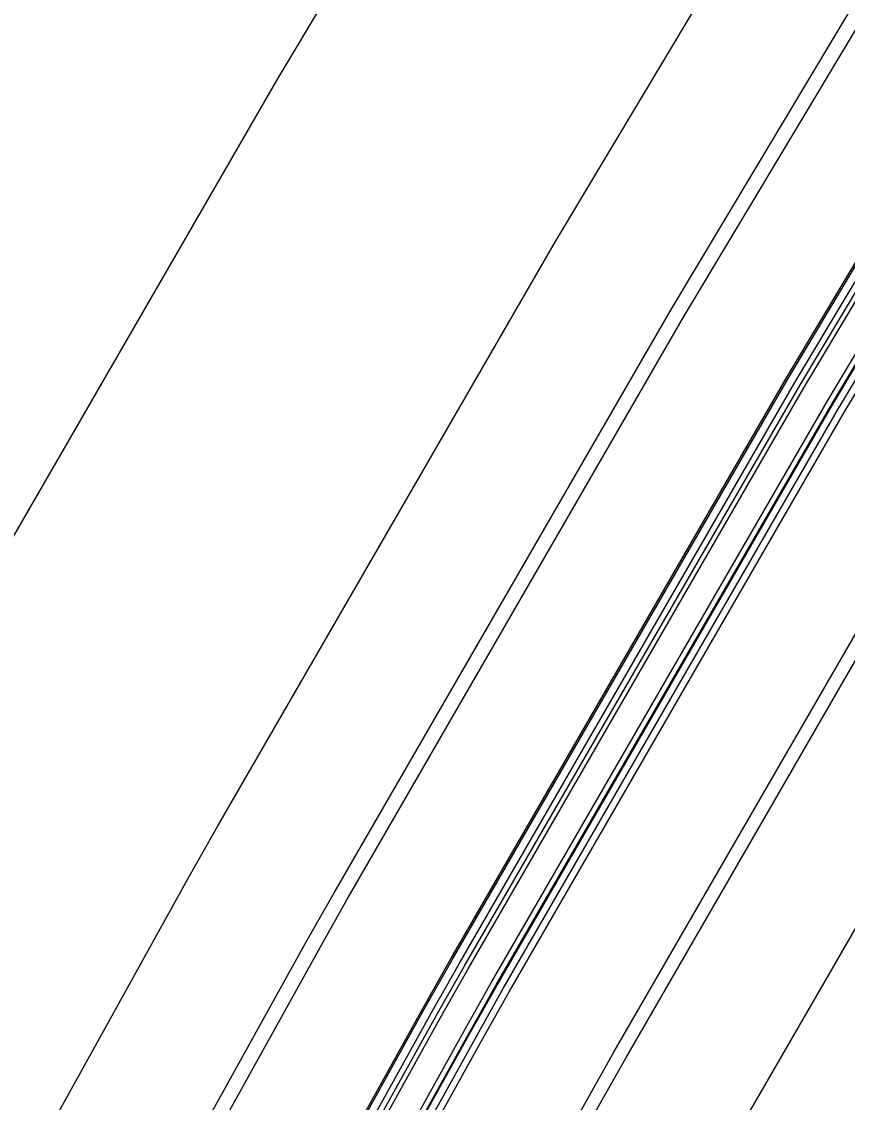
# Model space of a CAD drawing. Extents: x 1797478 to 1808916, y 246529 to 250952.
# Drawn here: x 1798161.58 to 1798192.36, y 250448.78 to 250489.07 of the extents above; entities that cross this region are included whole.
import ezdxf

# ---------------------------------------------------------------- set-up
doc = ezdxf.new("R2010")
doc.units = 0
for name, color, linetype in [('1', 7, 'Continuous'), ('DRAINAGE', 7, 'Continuous'), ('EDPV-LINE', 7, 'Continuous'), ('SHDR-UPAV', 7, 'Continuous')]:
    doc.layers.add(name, color=color, linetype=linetype)

msp = doc.modelspace()

# ---------------------------------------------------------------- linework, layer by layer
for points in [[(1798002.102, 250064.192), (1798008.058, 250088.876), (1798014.431, 250113.456), (1798021.217, 250137.925), (1798028.417, 250162.275), (1798036.026, 250186.501), (1798044.044, 250210.594), (1798052.467, 250234.549), (1798061.294, 250258.357), (1798070.522, 250282.014), (1798080.147, 250305.511), (1798090.169, 250328.842), (1798100.583, 250352.001), (1798111.387, 250374.98), (1798122.577, 250397.774), (1798134.151, 250420.375), (1798144.66, 250440.118), (1798146.105, 250442.778), (1798157.376, 250463.101), (1798158.436, 250464.975), (1798171.14, 250486.962), (1798181.526, 250504.324)], [(1798002.102, 250064.192), (1798008.058, 250088.876), (1798014.431, 250113.456), (1798021.217, 250137.925), (1798028.417, 250162.275), (1798036.026, 250186.501), (1798044.044, 250210.594), (1798052.467, 250234.549), (1798061.294, 250258.357), (1798070.522, 250282.014), (1798080.147, 250305.511), (1798090.169, 250328.842), (1798100.583, 250352.001), (1798111.387, 250374.98), (1798122.577, 250397.774), (1798134.151, 250420.375), (1798144.66, 250440.118), (1798146.105, 250442.778), (1798157.376, 250463.101), (1798158.436, 250464.975), (1798171.14, 250486.962), (1798181.526, 250504.324)], [(1798002.102, 250064.192), (1798008.058, 250088.876), (1798014.431, 250113.456), (1798021.217, 250137.925), (1798028.417, 250162.275), (1798036.026, 250186.501), (1798044.044, 250210.594), (1798052.467, 250234.549), (1798061.294, 250258.357), (1798070.522, 250282.014), (1798080.147, 250305.511), (1798090.169, 250328.842), (1798100.583, 250352.001), (1798111.387, 250374.98), (1798122.577, 250397.774), (1798134.151, 250420.375), (1798144.66, 250440.118), (1798146.105, 250442.778), (1798157.376, 250463.101), (1798158.436, 250464.975), (1798171.14, 250486.962), (1798181.526, 250504.324)], [(1798002.102, 250064.192), (1798008.058, 250088.876), (1798014.431, 250113.456), (1798021.217, 250137.925), (1798028.417, 250162.275), (1798036.026, 250186.501), (1798044.044, 250210.594), (1798052.467, 250234.549), (1798061.294, 250258.357), (1798070.522, 250282.014), (1798080.147, 250305.511), (1798090.169, 250328.842), (1798100.583, 250352.001), (1798111.387, 250374.98), (1798122.577, 250397.774), (1798134.151, 250420.375), (1798144.66, 250440.118), (1798146.105, 250442.778), (1798157.376, 250463.101), (1798158.436, 250464.975), (1798171.14, 250486.962), (1798181.526, 250504.324)], [(1798019.699, 250085.963), (1798026.021, 250110.346), (1798032.753, 250134.62), (1798039.895, 250158.776), (1798047.444, 250182.808), (1798055.397, 250206.709), (1798063.753, 250230.472), (1798072.51, 250254.091), (1798081.664, 250277.559), (1798091.213, 250300.868), (1798101.154, 250324.013), (1798111.485, 250346.987), (1798122.203, 250369.783), (1798133.304, 250392.395), (1798144.786, 250414.816), (1798155.211, 250434.401), (1798156.644, 250437.039), (1798167.825, 250457.201), (1798168.876, 250459.06), (1798181.479, 250480.87), (1798191.782, 250498.094)], [(1798019.699, 250085.963), (1798026.021, 250110.346), (1798032.753, 250134.62), (1798039.895, 250158.776), (1798047.444, 250182.808), (1798055.397, 250206.709), (1798063.753, 250230.472), (1798072.51, 250254.091), (1798081.664, 250277.559), (1798091.213, 250300.868), (1798101.154, 250324.013), (1798111.485, 250346.987), (1798122.203, 250369.783), (1798133.304, 250392.395), (1798144.786, 250414.816), (1798155.211, 250434.401), (1798156.644, 250437.039), (1798167.825, 250457.201), (1798168.876, 250459.06), (1798181.479, 250480.87), (1798191.782, 250498.094)], [(1798019.699, 250085.963), (1798026.021, 250110.346), (1798032.753, 250134.62), (1798039.895, 250158.776), (1798047.444, 250182.808), (1798055.397, 250206.709), (1798063.753, 250230.472), (1798072.51, 250254.091), (1798081.664, 250277.559), (1798091.213, 250300.868), (1798101.154, 250324.013), (1798111.485, 250346.987), (1798122.203, 250369.783), (1798133.304, 250392.395), (1798144.786, 250414.816), (1798155.211, 250434.401), (1798156.644, 250437.039), (1798167.825, 250457.201), (1798168.876, 250459.06), (1798181.479, 250480.87), (1798191.782, 250498.094)], [(1798019.699, 250085.963), (1798026.021, 250110.346), (1798032.753, 250134.62), (1798039.895, 250158.776), (1798047.444, 250182.808), (1798055.397, 250206.709), (1798063.753, 250230.472), (1798072.51, 250254.091), (1798081.664, 250277.559), (1798091.213, 250300.868), (1798101.154, 250324.013), (1798111.485, 250346.987), (1798122.203, 250369.783), (1798133.304, 250392.395), (1798144.786, 250414.816), (1798155.211, 250434.401), (1798156.644, 250437.039), (1798167.825, 250457.201), (1798168.876, 250459.06), (1798181.479, 250480.87), (1798191.782, 250498.094)], [(1798024.549, 250084.749), (1798030.85, 250109.051), (1798037.56, 250133.243), (1798044.678, 250157.318), (1798052.201, 250181.269), (1798060.128, 250205.09), (1798068.456, 250228.774), (1798077.183, 250252.314), (1798086.307, 250275.702), (1798095.824, 250298.934), (1798105.732, 250322.001), (1798116.028, 250344.898), (1798126.71, 250367.618), (1798137.774, 250390.153), (1798149.217, 250412.499), (1798159.607, 250432.019), (1798161.035, 250434.648), (1798172.178, 250454.742), (1798173.227, 250456.595), (1798185.787, 250478.332), (1798196.056, 250495.498)], [(1798025.079, 250084.616), (1798031.377, 250108.909), (1798038.085, 250133.092), (1798045.2, 250157.159), (1798052.72, 250181.101), (1798060.644, 250204.914), (1798068.969, 250228.589), (1798077.693, 250252.12), (1798086.813, 250275.5), (1798096.327, 250298.723), (1798106.231, 250321.782), (1798116.524, 250344.67), (1798127.202, 250367.381), (1798138.261, 250389.909), (1798149.7, 250412.246), (1798160.087, 250431.759), (1798161.515, 250434.388), (1798172.653, 250454.474), (1798173.701, 250456.326), (1798186.257, 250478.055), (1798196.522, 250495.215)], [(1798036.675, 250081.714), (1798042.923, 250105.812), (1798049.577, 250129.8), (1798056.635, 250153.673), (1798064.095, 250177.423), (1798071.955, 250201.043), (1798080.213, 250224.528), (1798088.867, 250247.87), (1798097.913, 250271.062), (1798107.35, 250294.098), (1798117.175, 250316.971), (1798127.385, 250339.675), (1798137.977, 250362.204), (1798148.947, 250384.55), (1798160.294, 250406.708), (1798170.597, 250426.063), (1798172.013, 250428.671), (1798183.063, 250448.595), (1798184.102, 250450.433), (1798196.557, 250471.987), (1798206.739, 250489.009), (1798209.374, 250493.329)], [(1798029.46, 250083.52), (1798035.739, 250107.739), (1798042.426, 250131.849), (1798049.52, 250155.842), (1798057.018, 250179.712), (1798064.917, 250203.451), (1798073.217, 250227.054), (1798081.914, 250250.514), (1798091.007, 250273.823), (1798100.491, 250296.975), (1798110.366, 250319.964), (1798120.627, 250342.783), (1798131.272, 250365.425), (1798142.299, 250387.884), (1798153.703, 250410.154), (1798164.058, 250429.607), (1798165.481, 250432.228), (1798176.586, 250452.253), (1798177.631, 250454.1), (1798190.148, 250475.763), (1798200.382, 250492.87)], [(1798029.751, 250083.447), (1798036.029, 250107.661), (1798042.715, 250131.766), (1798049.807, 250155.754), (1798057.303, 250179.619), (1798065.201, 250203.354), (1798073.499, 250226.953), (1798082.195, 250250.407), (1798091.285, 250273.712), (1798100.768, 250296.859), (1798110.64, 250319.844), (1798120.9, 250342.658), (1798131.543, 250365.295), (1798142.567, 250387.75), (1798153.968, 250410.015), (1798164.321, 250429.464), (1798165.745, 250432.084), (1798176.847, 250452.105), (1798177.892, 250453.952), (1798190.407, 250475.611), (1798200.639, 250492.715)], [(1798029.95, 250083.397), (1798036.227, 250107.608), (1798042.912, 250131.71), (1798050.003, 250155.694), (1798057.498, 250179.556), (1798065.395, 250203.288), (1798073.692, 250226.883), (1798082.386, 250250.334), (1798091.475, 250273.636), (1798100.957, 250296.78), (1798110.828, 250319.761), (1798121.086, 250342.572), (1798131.727, 250365.207), (1798142.75, 250387.658), (1798154.15, 250409.92), (1798164.501, 250429.367), (1798165.924, 250431.986), (1798177.026, 250452.005), (1798178.07, 250453.851), (1798190.583, 250475.507), (1798200.814, 250492.608)], [(1798030.127, 250083.353), (1798036.404, 250107.561), (1798043.088, 250131.659), (1798050.178, 250155.641), (1798057.672, 250179.5), (1798065.568, 250203.229), (1798073.864, 250226.821), (1798082.558, 250250.269), (1798091.646, 250273.568), (1798101.126, 250296.709), (1798110.996, 250319.687), (1798121.252, 250342.496), (1798131.892, 250365.127), (1798142.914, 250387.576), (1798154.312, 250409.835), (1798164.662, 250429.279), (1798166.085, 250431.899), (1798177.185, 250451.915), (1798178.229, 250453.76), (1798190.741, 250475.414), (1798200.97, 250492.513)], [(1798031.098, 250083.11), (1798037.369, 250107.302), (1798044.049, 250131.384), (1798051.134, 250155.349), (1798058.624, 250179.192), (1798066.515, 250202.905), (1798074.805, 250226.481), (1798083.492, 250249.914), (1798092.574, 250273.196), (1798102.048, 250296.322), (1798111.911, 250319.285), (1798122.161, 250342.078), (1798132.794, 250364.694), (1798143.807, 250387.128), (1798155.198, 250409.372), (1798165.542, 250428.803), (1798166.964, 250431.421), (1798178.056, 250451.423), (1798179.099, 250453.267), (1798191.603, 250474.906), (1798201.825, 250491.994)], [(1798031.292, 250083.062), (1798037.563, 250107.25), (1798044.241, 250131.329), (1798051.326, 250155.291), (1798058.814, 250179.131), (1798066.704, 250202.84), (1798074.993, 250226.413), (1798083.679, 250249.843), (1798092.76, 250273.122), (1798102.232, 250296.245), (1798112.094, 250319.205), (1798122.342, 250341.994), (1798132.974, 250364.607), (1798143.986, 250387.038), (1798155.376, 250409.279), (1798165.717, 250428.708), (1798167.139, 250431.325), (1798178.23, 250451.324), (1798179.273, 250453.169), (1798191.775, 250474.805), (1798201.996, 250491.89)], [(1798031.326, 250083.053), (1798037.597, 250107.241), (1798044.275, 250131.319), (1798051.36, 250155.281), (1798058.848, 250179.12), (1798066.737, 250202.829), (1798075.026, 250226.401), (1798083.712, 250249.83), (1798092.793, 250273.109), (1798102.265, 250296.231), (1798112.127, 250319.19), (1798122.375, 250341.979), (1798133.006, 250364.592), (1798144.018, 250387.022), (1798155.407, 250409.263), (1798165.749, 250428.691), (1798167.17, 250431.308), (1798178.261, 250451.307), (1798179.304, 250453.151), (1798191.806, 250474.787), (1798202.026, 250491.872)], [(1798031.583, 250082.989), (1798037.852, 250107.172), (1798044.53, 250131.246), (1798051.613, 250155.204), (1798059.099, 250179.038), (1798066.988, 250202.743), (1798075.275, 250226.311), (1798083.96, 250249.736), (1798093.038, 250273.011), (1798102.509, 250296.129), (1798112.369, 250319.084), (1798122.615, 250341.869), (1798133.245, 250364.478), (1798144.254, 250386.903), (1798155.642, 250409.14), (1798165.981, 250428.565), (1798167.403, 250431.181), (1798178.491, 250451.177), (1798179.534, 250453.021), (1798192.033, 250474.652), (1798202.252, 250491.734)], [(1798041.526, 250080.5), (1798047.752, 250104.516), (1798054.383, 250128.423), (1798061.417, 250152.215), (1798068.852, 250175.884), (1798076.686, 250199.425), (1798084.916, 250222.829), (1798093.54, 250246.092), (1798102.556, 250269.205), (1798111.961, 250292.163), (1798121.752, 250314.959), (1798131.927, 250337.586), (1798142.483, 250360.038), (1798153.417, 250382.309), (1798164.725, 250404.391), (1798174.993, 250423.681), (1798176.405, 250426.28), (1798187.417, 250446.137), (1798188.452, 250447.968), (1798200.865, 250469.45), (1798211.013, 250486.413), (1798213.638, 250490.718)], [(1798041.526, 250080.5), (1798047.752, 250104.516), (1798054.383, 250128.423), (1798061.417, 250152.215), (1798068.852, 250175.884), (1798076.686, 250199.425), (1798084.916, 250222.829), (1798093.54, 250246.092), (1798102.556, 250269.205), (1798111.961, 250292.163), (1798121.752, 250314.959), (1798131.927, 250337.586), (1798142.483, 250360.038), (1798153.417, 250382.309), (1798164.725, 250404.391), (1798174.993, 250423.681), (1798176.405, 250426.28), (1798187.417, 250446.137), (1798188.452, 250447.968), (1798200.865, 250469.45), (1798211.013, 250486.413), (1798213.638, 250490.718)], [(1798041.526, 250080.5), (1798047.752, 250104.516), (1798054.383, 250128.423), (1798061.417, 250152.215), (1798068.852, 250175.884), (1798076.686, 250199.425), (1798084.916, 250222.829), (1798093.54, 250246.092), (1798102.556, 250269.205), (1798111.961, 250292.163), (1798121.752, 250314.959), (1798131.927, 250337.586), (1798142.483, 250360.038), (1798153.417, 250382.309), (1798164.725, 250404.391), (1798174.993, 250423.681), (1798176.405, 250426.28), (1798187.417, 250446.137), (1798188.452, 250447.968), (1798200.865, 250469.45), (1798211.013, 250486.413), (1798213.638, 250490.718)], [(1798041.526, 250080.5), (1798047.752, 250104.516), (1798054.383, 250128.423), (1798061.417, 250152.215), (1798068.852, 250175.884), (1798076.686, 250199.425), (1798084.916, 250222.829), (1798093.54, 250246.092), (1798102.556, 250269.205), (1798111.961, 250292.163), (1798121.752, 250314.959), (1798131.927, 250337.586), (1798142.483, 250360.038), (1798153.417, 250382.309), (1798164.725, 250404.391), (1798174.993, 250423.681), (1798176.405, 250426.28), (1798187.417, 250446.137), (1798188.452, 250447.968), (1798200.865, 250469.45), (1798211.013, 250486.413), (1798213.638, 250490.718)], [(1798041.526, 250080.5), (1798047.752, 250104.516), (1798054.383, 250128.423), (1798061.417, 250152.215), (1798068.852, 250175.884), (1798076.686, 250199.425), (1798084.916, 250222.829), (1798093.54, 250246.092), (1798102.556, 250269.205), (1798111.961, 250292.163), (1798121.752, 250314.959), (1798131.927, 250337.586), (1798142.483, 250360.038), (1798153.417, 250382.309), (1798164.725, 250404.391), (1798174.993, 250423.681), (1798176.405, 250426.28), (1798187.417, 250446.137), (1798188.452, 250447.968), (1798200.865, 250469.45), (1798211.013, 250486.413), (1798213.638, 250490.718)], [(1798036.196, 250081.834), (1798042.445, 250105.94), (1798049.101, 250129.936), (1798056.162, 250153.817), (1798063.624, 250177.575), (1798071.487, 250201.203), (1798079.748, 250224.696), (1798088.404, 250248.045), (1798097.454, 250271.245), (1798106.894, 250294.289), (1798116.722, 250317.17), (1798126.936, 250339.882), (1798137.531, 250362.418), (1798148.505, 250384.772), (1798159.856, 250406.937), (1798170.162, 250426.299), (1798171.579, 250428.907), (1798182.632, 250448.839), (1798183.672, 250450.677), (1798196.131, 250472.238), (1798206.317, 250489.266)]]:
    msp.add_lwpolyline(points)
at = {"layer": '1'}
msp.add_lwpolyline([(1798002.102, 250064.192), (1798008.058, 250088.876), (1798014.431, 250113.456), (1798021.217, 250137.925), (1798028.417, 250162.275), (1798036.026, 250186.501), (1798044.044, 250210.594), (1798052.467, 250234.549), (1798061.294, 250258.357), (1798070.522, 250282.014), (1798080.147, 250305.511), (1798090.169, 250328.842), (1798100.583, 250352.001), (1798111.387, 250374.98), (1798122.577, 250397.774), (1798134.151, 250420.375), (1798144.66, 250440.118), (1798146.105, 250442.778), (1798157.376, 250463.101), (1798158.436, 250464.975), (1798171.14, 250486.962), (1798181.526, 250504.324)], dxfattribs=at)
at = {"layer": 'DRAINAGE'}
for points in [[(1798029.46, 250083.52), (1798035.739, 250107.739), (1798042.426, 250131.849), (1798049.52, 250155.842), (1798057.018, 250179.712), (1798064.917, 250203.451), (1798073.217, 250227.054), (1798081.914, 250250.514), (1798091.007, 250273.823), (1798100.491, 250296.975), (1798110.366, 250319.964), (1798120.627, 250342.783), (1798131.272, 250365.425), (1798142.299, 250387.884), (1798153.703, 250410.154), (1798164.058, 250429.607), (1798165.481, 250432.228), (1798176.586, 250452.253), (1798177.631, 250454.1), (1798190.148, 250475.763), (1798200.382, 250492.87)], [(1798031.583, 250082.989), (1798037.852, 250107.172), (1798044.53, 250131.246), (1798051.613, 250155.204), (1798059.099, 250179.038), (1798066.988, 250202.743), (1798075.275, 250226.311), (1798083.96, 250249.736), (1798093.038, 250273.011), (1798102.509, 250296.129), (1798112.369, 250319.084), (1798122.615, 250341.869), (1798133.245, 250364.478), (1798144.254, 250386.903), (1798155.642, 250409.14), (1798165.981, 250428.565), (1798167.403, 250431.181), (1798178.491, 250451.177), (1798179.534, 250453.021), (1798192.033, 250474.652), (1798202.252, 250491.734)]]:
    msp.add_lwpolyline(points, dxfattribs=at)
at = {"layer": 'EDPV-LINE'}
for points in [[(1798019.699, 250085.963), (1798026.021, 250110.346), (1798032.753, 250134.62), (1798039.895, 250158.776), (1798047.444, 250182.808), (1798055.397, 250206.709), (1798063.753, 250230.472), (1798072.51, 250254.091), (1798081.664, 250277.559), (1798091.213, 250300.868), (1798101.154, 250324.013), (1798111.485, 250346.987), (1798122.203, 250369.783), (1798133.304, 250392.395), (1798144.786, 250414.816), (1798155.211, 250434.401), (1798156.644, 250437.039), (1798167.825, 250457.201), (1798168.876, 250459.06), (1798181.479, 250480.87), (1798191.782, 250498.094)], [(1798019.699, 250085.963), (1798026.021, 250110.346), (1798032.753, 250134.62), (1798039.895, 250158.776), (1798047.444, 250182.808), (1798055.397, 250206.709), (1798063.753, 250230.472), (1798072.51, 250254.091), (1798081.664, 250277.559), (1798091.213, 250300.868), (1798101.154, 250324.013), (1798111.485, 250346.987), (1798122.203, 250369.783), (1798133.304, 250392.395), (1798144.786, 250414.816), (1798155.211, 250434.401), (1798156.644, 250437.039), (1798167.825, 250457.201), (1798168.876, 250459.06), (1798181.479, 250480.87), (1798191.782, 250498.094)], [(1798029.46, 250083.52), (1798035.739, 250107.739), (1798042.426, 250131.849), (1798049.52, 250155.842), (1798057.018, 250179.712), (1798064.917, 250203.451), (1798073.217, 250227.054), (1798081.914, 250250.514), (1798091.007, 250273.823), (1798100.491, 250296.975), (1798110.366, 250319.964), (1798120.627, 250342.783), (1798131.272, 250365.425), (1798142.299, 250387.884), (1798153.703, 250410.154), (1798164.058, 250429.607), (1798165.481, 250432.228), (1798176.586, 250452.253), (1798177.631, 250454.1), (1798190.148, 250475.763), (1798200.382, 250492.87)], [(1798031.583, 250082.989), (1798037.852, 250107.172), (1798044.53, 250131.246), (1798051.613, 250155.204), (1798059.099, 250179.038), (1798066.988, 250202.743), (1798075.275, 250226.311), (1798083.96, 250249.736), (1798093.038, 250273.011), (1798102.509, 250296.129), (1798112.369, 250319.084), (1798122.615, 250341.869), (1798133.245, 250364.478), (1798144.254, 250386.903), (1798155.642, 250409.14), (1798165.981, 250428.565), (1798167.403, 250431.181), (1798178.491, 250451.177), (1798179.534, 250453.021), (1798192.033, 250474.652), (1798202.252, 250491.734)], [(1798041.526, 250080.5), (1798047.752, 250104.516), (1798054.383, 250128.423), (1798061.417, 250152.215), (1798068.852, 250175.884), (1798076.686, 250199.425), (1798084.916, 250222.829), (1798093.54, 250246.092), (1798102.556, 250269.205), (1798111.961, 250292.163), (1798121.752, 250314.959), (1798131.927, 250337.586), (1798142.483, 250360.038), (1798153.417, 250382.309), (1798164.725, 250404.391), (1798174.993, 250423.681), (1798176.405, 250426.28), (1798187.417, 250446.137), (1798188.452, 250447.968), (1798200.865, 250469.45), (1798211.013, 250486.413), (1798213.638, 250490.718)]]:
    msp.add_lwpolyline(points, dxfattribs=at)
at = {"layer": 'SHDR-UPAV'}
for points in [[(1798029.4, 250083.535), (1798035.679, 250107.755), (1798042.367, 250131.866), (1798049.46, 250155.86), (1798056.959, 250179.731), (1798064.859, 250203.472), (1798073.159, 250227.076), (1798081.857, 250250.536), (1798090.949, 250273.846), (1798100.434, 250296.999), (1798110.309, 250319.989), (1798120.571, 250342.809), (1798131.216, 250365.452), (1798142.243, 250387.912), (1798153.648, 250410.183), (1798164.003, 250429.637), (1798165.427, 250432.257), (1798176.532, 250452.283), (1798177.577, 250454.13), (1798190.095, 250475.794), (1798200.329, 250492.902)], [(1798029.4, 250083.535), (1798035.679, 250107.755), (1798042.367, 250131.866), (1798049.46, 250155.86), (1798056.959, 250179.731), (1798064.859, 250203.472), (1798073.159, 250227.076), (1798081.857, 250250.536), (1798090.949, 250273.846), (1798100.434, 250296.999), (1798110.309, 250319.989), (1798120.571, 250342.809), (1798131.216, 250365.452), (1798142.243, 250387.912), (1798153.648, 250410.183), (1798164.003, 250429.637), (1798165.427, 250432.257), (1798176.532, 250452.283), (1798177.577, 250454.13), (1798190.095, 250475.794), (1798200.329, 250492.902)], [(1798031.825, 250082.928), (1798038.094, 250107.107), (1798044.77, 250131.177), (1798051.852, 250155.131), (1798059.337, 250178.961), (1798067.224, 250202.662), (1798075.51, 250226.226), (1798084.193, 250249.647), (1798093.27, 250272.918), (1798102.74, 250296.032), (1798112.598, 250318.983), (1798122.842, 250341.764), (1798133.47, 250364.369), (1798144.478, 250386.791), (1798155.863, 250409.024), (1798166.201, 250428.446), (1798167.622, 250431.062), (1798178.709, 250451.054), (1798179.752, 250452.898), (1798192.249, 250474.525), (1798202.466, 250491.605)], [(1798031.825, 250082.928), (1798038.094, 250107.107), (1798044.77, 250131.177), (1798051.852, 250155.131), (1798059.337, 250178.961), (1798067.224, 250202.662), (1798075.51, 250226.226), (1798084.193, 250249.647), (1798093.27, 250272.918), (1798102.74, 250296.032), (1798112.598, 250318.983), (1798122.842, 250341.764), (1798133.47, 250364.369), (1798144.478, 250386.791), (1798155.863, 250409.024), (1798166.201, 250428.446), (1798167.622, 250431.062), (1798178.709, 250451.054), (1798179.752, 250452.898), (1798192.249, 250474.525), (1798202.466, 250491.605)]]:
    msp.add_lwpolyline(points, dxfattribs=at)

doc.saveas('drawing.dxf')
